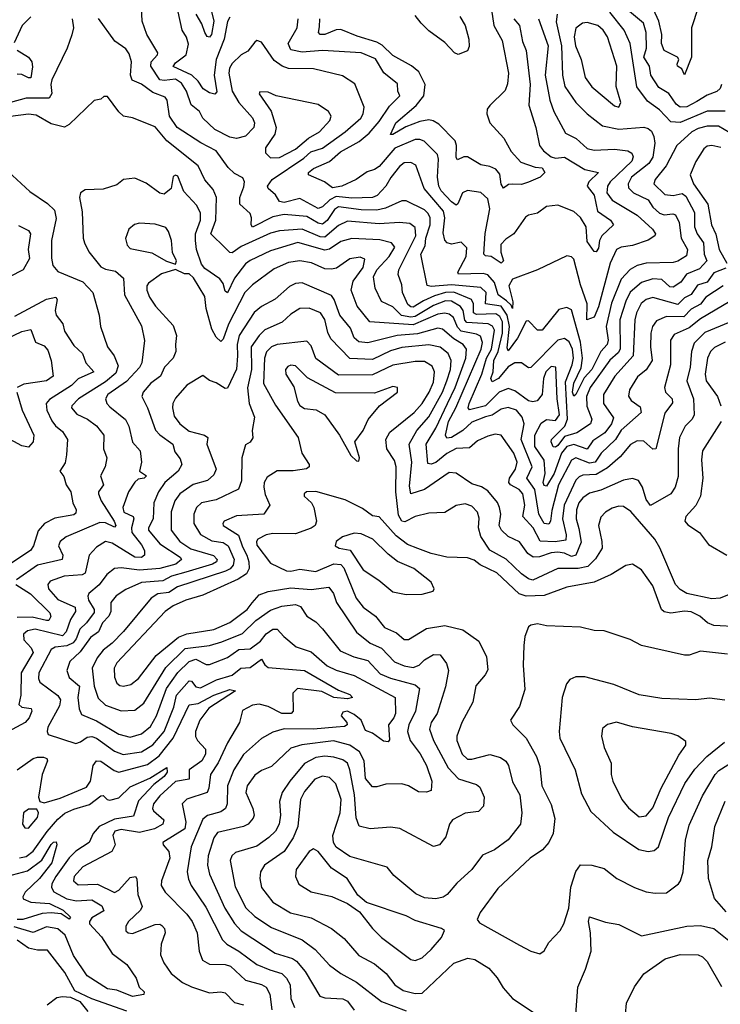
# Model space of a CAD drawing. Extents: x 1678431 to 1860718, y 384618 to 522882.
# Tile 285 of 473: x 1744466 to 1747563, y 503860 to 508211. Entities that reach past the tile are written whole.
import ezdxf

# ---------------------------------------------------------------- set-up
doc = ezdxf.new("R2010")
doc.units = 0

msp = doc.modelspace()

# ---------------------------------------------------------------- linework, layer by layer
at = {"layer": '0CON10XD'}
for points in [[(1746759.8, 508215), (1746802.5, 508095), (1746789, 507965), (1746809.8, 507855), (1746827.5, 507805), (1746878.7, 507708.7), (1746925.5, 507685.5), (1746975, 507641.1), (1747005, 507634.1), (1747095, 507638.1), (1747155, 507631.3), (1747171.7, 507621.7), (1747177.7, 507605), (1747171.6, 507585), (1747076.7, 507495), (1747064, 507475), (1747062.2, 507445), (1747085, 507413.5), (1747195, 507347.3), (1747263.8, 507285), (1747277.1, 507265), (1747274.4, 507255), (1747245, 507236.7), (1747175, 507212.6), (1747125, 507206.3), (1747105, 507194.6), (1747076.6, 507135), (1747025, 506942.1), (1747005, 506895.9), (1746973.8, 506885), (1746974, 506955), (1746945, 507038.9), (1746915, 507152), (1746905, 507162.9), (1746885, 507166.9), (1746755, 507105.6), (1746645, 507064.6), (1746628.1, 507035), (1746645.8, 506964.2), (1746645, 506934.1), (1746638.8, 506948.8), (1746618.4, 506968.4), (1746580.8, 506995), (1746565, 507048.7), (1746535, 507083.7), (1746515, 507089.4), (1746406.4, 507086.4), (1746403.2, 507095), (1746439.2, 507165), (1746442.5, 507202.5), (1746417.7, 507227.7), (1746375, 507218.8), (1746355.4, 507225.4), (1746346, 507236), (1746338.8, 507268.8), (1746345.4, 507335), (1746340, 507365), (1746253.9, 507465), (1746217.7, 507567.7), (1746195, 507579.7), (1746165, 507577.6), (1746145, 507561.6), (1746107, 507513), (1746084.7, 507475), (1746045.8, 507434.2), (1746025, 507425.2), (1745935, 507422.2), (1745865, 507429.1), (1745836.9, 507415), (1745805, 507383.3), (1745785, 507377), (1745705, 507420.4), (1745635, 507403), (1745615, 507406.9), (1745596.5, 507436.5), (1745563.8, 507465), (1745561.2, 507475), (1745581.9, 507505), (1745721.5, 507598.5), (1745753.5, 507626.5), (1745805, 507643.1), (1745905.3, 507715), (1745974.2, 507775), (1745984.1, 507795), (1745988.4, 507825), (1745947.5, 507927.5), (1745892.9, 507962.9), (1745765, 507994.2), (1745655, 507995.8), (1745626.7, 508005), (1745591.2, 508031.2), (1745535, 508112), (1745515, 508119.2), (1745505, 508112), (1745475, 508071.9), (1745445, 508055.4), (1745405, 508017.3), (1745393.7, 507996.3), (1745391, 507975), (1745405.2, 507895), (1745435.1, 507845.1), (1745495, 507777.3), (1745504.1, 507755), (1745501.3, 507735), (1745465, 507695.4), (1745425, 507686.2), (1745395, 507692.4), (1745328.1, 507725), (1745276.4, 507775), (1745261.5, 507805), (1745223.8, 507835), (1745203.9, 507895), (1745180.9, 507930.9), (1745155, 507947.9), (1745105, 507941.6), (1745085.1, 507945.1), (1745045.6, 508005), (1745047.6, 508025), (1745074.6, 508055), (1745076.2, 508065), (1745027.5, 508145), (1745008.1, 508205), (1745003.8, 508295)], [(1747465.3, 508264.7), (1747435.4, 508175), (1747435.5, 508045), (1747405, 507966.7), (1747393.5, 507993.5), (1747374.5, 508005), (1747372.1, 508015), (1747379.5, 508035), (1747374.6, 508044.6), (1747314.7, 508074.7), (1747302.7, 508105), (1747305.2, 508145), (1747291.6, 508205), (1747251.1, 508291.1)], [(1745395, 508221.8), (1745385, 508202.5), (1745369.3, 508125), (1745333.9, 508035), (1745326.2, 507965), (1745337.8, 507892.2), (1745328.1, 507881.9), (1745305, 507887.2), (1745277.9, 507905), (1745255, 507938.7), (1745226.7, 507965), (1745144.4, 508004.4), (1745155, 508019.5), (1745201.8, 508055), (1745212, 508102), (1745204.1, 508134.1), (1745184.1, 508165), (1745167.2, 508245)], [(1745309.1, 508265), (1745323.8, 508205), (1745314.1, 508145.9), (1745305, 508134.2), (1745295, 508136.7), (1745285, 508154.4), (1745272, 508192), (1745246.3, 508235)], [(1746551.6, 508255), (1746561.6, 508185), (1746598.6, 508118.6), (1746627.6, 507975), (1746622.6, 507927.4), (1746612.6, 507897.4), (1746545, 507832), (1746533.3, 507815), (1746530.5, 507795), (1746544.6, 507755), (1746606.9, 507686.9), (1746638.8, 507628.8), (1746681, 507581), (1746745, 507559.1), (1746775, 507556.8), (1746788, 507535), (1746766.2, 507515), (1746715, 507492.2), (1746685, 507483.2), (1746645, 507484.4), (1746626.8, 507483.2), (1746605, 507466), (1746595, 507483.8), (1746588.8, 507528.8), (1746570.5, 507550.5), (1746545, 507562.8), (1746505, 507568.8), (1746445, 507605.4), (1746428.8, 507605), (1746401.7, 507591.7), (1746395, 507602.5), (1746397.1, 507655), (1746391.6, 507675), (1746319, 507749), (1746294.3, 507764.3), (1746275, 507768.7), (1746235, 507761.1), (1746172.6, 507737.4), (1746115, 507703.1), (1746105, 507703.3), (1746129, 507755), (1746218.5, 507831.5), (1746251.9, 507875), (1746258.8, 507925), (1746230.3, 507980.3), (1746197.6, 508007.6), (1746115, 508051.9), (1746068.4, 508098.4), (1746045, 508111.9), (1745957.6, 508137.6), (1745885, 508167.5), (1745864.5, 508165.5), (1745815, 508145.3), (1745794.8, 508144.8), (1745787.1, 508155), (1745791.3, 508178.7), (1745793, 508215)], [(1747585, 507806.1), (1747505, 507806.1), (1747385, 507756.7), (1747345, 507759), (1747295, 507812), (1747241.2, 507851.2), (1747193.9, 507913.9), (1747164.7, 508105), (1747138.3, 508165), (1747075, 508244.8)], [(1747568.9, 507925), (1747562.7, 507907.3), (1747547.1, 507892.9), (1747505, 507877.5), (1747460.1, 507849.9), (1747415, 507826.5), (1747385, 507824.7), (1747368.1, 507838.1), (1747335, 507885.3), (1747291, 507911), (1747256.1, 507965), (1747250.8, 508005), (1747225.7, 508045), (1747236.6, 508085), (1747234.8, 508155), (1747224.1, 508195), (1747152.9, 508255)], [(1744515.9, 508224.1), (1744477.5, 508185), (1744441.1, 508108.9)], [(1744698.4, 508215), (1744703.3, 508175), (1744696.3, 508143.7)], [(1746841.6, 508235), (1746838.3, 508201.7), (1746861.4, 508095), (1746865.7, 507965), (1746875.2, 507915.2), (1746924.7, 507845), (1746975, 507795.4), (1747042.3, 507742.3), (1747115, 507727), (1747225, 507735.9), (1747245, 507730), (1747258.3, 507718.3), (1747269.8, 507695), (1747274.4, 507665), (1747265, 507603.6), (1747247.4, 507575), (1747170.7, 507515), (1747156.2, 507485), (1747157.6, 507467.6), (1747180, 507445), (1747244.3, 507414.3), (1747265, 507381.8), (1747295, 507355.6), (1747315, 507348.5), (1747353, 507353), (1747365, 507348.5), (1747381, 507315), (1747390.5, 507245), (1747418.8, 507195), (1747413.4, 507166.6), (1747375, 507143.5), (1747355, 507137.2), (1747235, 507135.2), (1747195, 507124.8), (1747165, 507106.8), (1747125, 507064.7), (1747081.8, 506958.2), (1747058.3, 506855), (1747066.8, 506795), (1747063.4, 506775), (1747035, 506744.3), (1746995.6, 506665), (1746961.9, 506628.1), (1746925, 506554.4), (1746915, 506546.4), (1746909.7, 506565), (1746915.4, 506605), (1746948, 506672), (1746953.9, 506715), (1746945, 506785.4), (1746905, 506928.6), (1746885, 506939.5), (1746849.8, 506930.2), (1746775, 506839.4), (1746755, 506839.4), (1746715, 506880.6), (1746705, 506878.6), (1746666.4, 506803.6), (1746625, 506747.9), (1746621.3, 506761.3), (1746630.6, 506855), (1746621.7, 506905), (1746594.9, 506944.9), (1746524.5, 506954.5), (1746528.2, 507005), (1746505, 507026.7), (1746375, 507038.7), (1746285, 507031.6), (1746266.8, 507036.8), (1746240, 507175), (1746258, 507212), (1746261.8, 507245), (1746281.2, 507305), (1746281, 507335), (1746271.6, 507355), (1746255, 507370), (1746175, 507410.3), (1746155, 507409.7), (1746082.5, 507377.5), (1746045, 507369.5), (1745975, 507371.1), (1745875, 507384.2), (1745857.8, 507372.2), (1745825, 507322.7), (1745805, 507306.5), (1745785, 507311.7), (1745735, 507341.2), (1745635, 507349.4), (1745585, 507340), (1745495, 507294.7), (1745488.8, 507305), (1745491.1, 507335), (1745484.6, 507354.6), (1745439.6, 507395), (1745439.6, 507425), (1745457.3, 507472.7), (1745460, 507495), (1745452.7, 507512.7), (1745415, 507531.1), (1745387.4, 507557.4), (1745335, 507630.9), (1745266.8, 507666.8), (1745162.4, 507735), (1745128.1, 507785), (1745117.6, 507855), (1745108.5, 507868.5), (1745055, 507889.6), (1745005, 507926.4), (1744963, 507943), (1744956.4, 507965), (1744960, 508025), (1744950.5, 508060.5), (1744935, 508081.9), (1744886.6, 508116.6), (1744815, 508215.8)], [(1746650.3, 508215), (1746676, 508185), (1746688.8, 508115), (1746705.2, 508075.2), (1746723.3, 507925), (1746717.1, 507832.9), (1746747.3, 507735), (1746763.8, 507655), (1746781.1, 507631.1), (1746815, 507604.4), (1746835, 507598.4), (1746875, 507603.8), (1746965, 507548.9), (1747024, 507535), (1746981.3, 507495), (1746974.1, 507475), (1747005.1, 507435), (1747020, 507365), (1747078, 507325), (1747090.9, 507305), (1747038.9, 507255), (1747028.5, 507235), (1747025, 507200.8), (1747015, 507185.6), (1747005, 507186.5), (1746975, 507230), (1746970.7, 507295), (1746945, 507336.7), (1746915, 507363.3), (1746845, 507390.5), (1746794.2, 507385.8), (1746755, 507355.6), (1746715, 507346.5), (1746702.1, 507337.9), (1746650.4, 507265), (1746615, 507240.7), (1746593.3, 507216.7), (1746592.9, 507182.9), (1746605.2, 507145), (1746595, 507134.7), (1746550.9, 507165), (1746525, 507167.9), (1746517.9, 507175), (1746523.4, 507266.6), (1746544.7, 507374.7), (1746535, 507418.6), (1746505, 507446.7), (1746445, 507455.5), (1746423.8, 507446.2), (1746403.3, 507396.8), (1746395, 507391.8), (1746375, 507405.6), (1746329.5, 507455), (1746319, 507475), (1746312.9, 507515), (1746318, 507595), (1746313.7, 507615), (1746254, 507674), (1746235, 507681.6), (1746215, 507681), (1746125, 507642.4), (1746055, 507561.9), (1746035, 507548.4), (1746002, 507538), (1745953.1, 507505), (1745890, 507475), (1745848.3, 507468.3), (1745812.9, 507495), (1745742.5, 507525), (1745742.2, 507535), (1745765, 507553.6), (1745835, 507584), (1745883.8, 507626.2), (1745967.1, 507672.9), (1746010.6, 507709.4), (1746055, 507760.3), (1746101, 507829), (1746146.7, 507875), (1746137.3, 507895), (1746136.7, 507926.7), (1746075.3, 507975.3), (1746038.3, 508038.3), (1745975.6, 508065), (1745804.4, 508074.4), (1745715, 508067.7), (1745665, 508078.4), (1745653.2, 508105), (1745692.1, 508175), (1745697.3, 508215)], [(1746412.2, 508225), (1746435.6, 508185), (1746450.8, 508125), (1746452.3, 508092.3), (1746446.2, 508073.8), (1746405, 508056.9), (1746387.5, 508065), (1746345, 508110), (1746275, 508161.8), (1746241.5, 508195), (1746215, 508228.8)], [(1747115, 507824.4), (1747123.5, 507845), (1747103.1, 507915), (1747105.2, 508005), (1747064.8, 508135), (1747045.3, 508165), (1747021.1, 508185), (1746975, 508198.2), (1746954, 508196), (1746925, 508173.3), (1746917.4, 508135), (1746923.6, 508095), (1746947.5, 508035), (1746965.3, 507955), (1746995, 507913.9), (1747095, 507830), (1747115, 507824.4)], [(1744696.3, 508143.7), (1744675.8, 508084.3), (1744608.5, 507945), (1744604, 507925), (1744608.2, 507885), (1744596, 507864), (1744495, 507864.1), (1744425, 507844.2)], [(1744455, 508076.4), (1744504.5, 508045), (1744519.2, 508025), (1744522.2, 508002.2), (1744515.7, 507954.3), (1744505, 507953.6), (1744475, 507969.1), (1744455, 507969.5)], [(1745575, 507601.1), (1745615, 507602.4), (1745685, 507639), (1745743.3, 507686.7), (1745790.7, 507715), (1745837.5, 507765), (1745843.6, 507785), (1745831.4, 507805), (1745785, 507835.4), (1745600, 507875), (1745565, 507891.1), (1745527.5, 507892.5), (1745525, 507883.3), (1745577.3, 507807.3), (1745599.5, 507735), (1745593.8, 507705), (1745552.5, 507645), (1745552.5, 507622.5), (1745575, 507601.1)], [(1747605, 507710.6), (1747555, 507740), (1747505, 507740.7), (1747465, 507730.5), (1747437.2, 507715), (1747371.2, 507655), (1747324.3, 507565), (1747274.6, 507505), (1747269.2, 507485), (1747318.5, 507438.5), (1747354.1, 507434.1), (1747395, 507442.7), (1747411.2, 507431.2), (1747449.4, 507359.4), (1747448.8, 507295), (1747460.9, 507265), (1747488.6, 507225), (1747491.7, 507175), (1747504, 507145), (1747470.7, 507109.3), (1747414.4, 507085.6), (1747388.6, 507051.4), (1747355, 507028.4), (1747340.1, 507030.1), (1747305, 507063.4), (1747265, 507065.6), (1747215, 507049.1), (1747165, 507006.3), (1747145, 506967.1), (1747119.2, 506885), (1747120.3, 506755), (1747111.1, 506738.9), (1747074.5, 506705.5), (1746987.3, 506585), (1746972.4, 506545), (1746972.5, 506502.5), (1746995.8, 506445), (1746989.7, 506425), (1746929.6, 506385), (1746875, 506368.8), (1746845, 506328.8), (1746835, 506322.1), (1746825, 506323.9), (1746814.8, 506345), (1746816.9, 506355), (1746876.2, 506413.8), (1746887.4, 506445), (1746879.2, 506610.8), (1746909, 506685), (1746914.3, 506715), (1746909.1, 506755), (1746895, 506787.1), (1746875, 506802), (1746845, 506795.2), (1746725, 506673.6), (1746715, 506672.7), (1746685, 506694.2), (1746655, 506694.3), (1746625, 506676.3), (1746582.6, 506625), (1746555, 506610.5), (1746548.2, 506625), (1746559, 506655), (1746562.7, 506705), (1746580.9, 506745), (1746600.1, 506825), (1746599.9, 506875), (1746588.6, 506898.6), (1746570.9, 506910.9), (1746485, 506907.7), (1746471.8, 506915), (1746471.6, 506955), (1746463.8, 506973.8), (1746385, 507007.3), (1746348.5, 507005), (1746300.1, 506989.9), (1746251, 506969), (1746205, 506940.9), (1746195, 506941.2), (1746182, 506952), (1746158.8, 507005), (1746155, 507038.8), (1746138.8, 507085), (1746141.6, 507105), (1746217.8, 507255), (1746215, 507291.8), (1746190.5, 507310.5), (1746145, 507314.3), (1746055, 507308.5), (1745915, 507320.4), (1745875, 507301.6), (1745815, 507250.1), (1745795, 507250.7), (1745715, 507284.9), (1745615, 507278), (1745575, 507267.5), (1745445, 507208), (1745405, 507180), (1745395, 507181.5), (1745375, 507202.1), (1745310.9, 507265), (1745332.9, 507325), (1745336.3, 507425), (1745321, 507461), (1745285, 507503.3), (1745255.3, 507565.3), (1745115.9, 507675), (1745065, 507737.3), (1744965, 507777.8), (1744925, 507784.5), (1744903.9, 507803.9), (1744855, 507871.4), (1744838, 507872), (1744825, 507860), (1744795, 507853.8), (1744685, 507748.1), (1744664.6, 507735.4), (1744605, 507750.7), (1744538.6, 507788.6), (1744505, 507793.5), (1744425, 507782.5)], [(1747565, 507645.8), (1747525, 507654.3), (1747505, 507651.4), (1747489.6, 507640.4), (1747455.6, 507584.4), (1747430, 507525), (1747445.2, 507485), (1747508.3, 507395), (1747523.9, 507305), (1747543.1, 507263.1), (1747558.3, 507195), (1747592.4, 507135)], [(1747587.2, 507112.8), (1747535, 507092.1), (1747505, 507051.2), (1747462, 507038), (1747435, 506996.2), (1747405, 506982.3), (1747375, 506951.6), (1747265, 506982.6), (1747235, 506974.7), (1747213.8, 506956.2), (1747192.8, 506915), (1747185.2, 506885), (1747177.9, 506725), (1747096.5, 506635), (1747046.6, 506555), (1747047, 506515), (1747091.7, 506451.8), (1747082.6, 506425), (1747052.3, 506385), (1746999.9, 506350.1), (1746975, 506313.5), (1746915, 506334.1), (1746885, 506324.3), (1746861.4, 506295), (1746828.1, 506205), (1746795, 506149.6), (1746785, 506152.4), (1746779.8, 506165), (1746788.5, 506205), (1746784.5, 506264.5), (1746743.2, 506325), (1746743.3, 506375), (1746771.8, 506428.2), (1746795, 506443.5), (1746835, 506440), (1746852.8, 506465), (1746842.2, 506535), (1746835.8, 506675.8), (1746815, 506678), (1746791.7, 506655), (1746781.5, 506625), (1746775.2, 506554.8), (1746753.9, 506526.1), (1746735, 506521.8), (1746715, 506526.5), (1746655, 506571.1), (1746625, 506580.7), (1746585, 506565.2), (1746525.1, 506504.9), (1746455, 506486.6), (1746449.1, 506495), (1746453.1, 506515), (1746508.5, 506645), (1746530, 506715), (1746551.6, 506755), (1746565, 506839.4), (1746556.8, 506856.8), (1746537.4, 506867.4), (1746442, 506872), (1746433.4, 506883.4), (1746426.3, 506926.3), (1746415, 506942.8), (1746375, 506967.2), (1746348.9, 506968.9), (1746295, 506947.9), (1746215, 506899.6), (1746195, 506896), (1746154.3, 506904.3), (1746115, 506942.2), (1746065.9, 506965.9), (1746037.3, 507025), (1746030.7, 507075), (1746045.2, 507105), (1746100, 507165), (1746124.1, 507205), (1746109.4, 507225), (1746057.6, 507237.6), (1745935, 507244.4), (1745885, 507231), (1745835, 507197.3), (1745815, 507191.9), (1745695, 507225.5), (1745575, 507189.8), (1745485, 507146.8), (1745465, 507131.2), (1745415, 507069.1), (1745385, 507004.5), (1745375, 507011.4), (1745365.8, 507045), (1745350.7, 507065), (1745285, 507110.6), (1745270.5, 507130.5), (1745248, 507195), (1745242.6, 507235), (1745243.8, 507265), (1745265.1, 507325), (1745265, 507355.6), (1745249, 507389), (1745191.3, 507451.3), (1745165, 507519.4), (1745155, 507524.3), (1745145, 507518), (1745135.7, 507464.3), (1745105, 507439.2), (1745085, 507443.8), (1745025, 507488.2), (1744975, 507510.8), (1744925, 507504.2), (1744895, 507480.8), (1744835, 507461.4), (1744755, 507459.2), (1744734.4, 507445.6), (1744730, 507425), (1744742, 507362), (1744746.9, 507245), (1744752.5, 507225), (1744772.5, 507185), (1744825, 507118.9), (1744845, 507107.9), (1744889.1, 507099.1), (1744925, 507069.2), (1744929.1, 506995), (1745005, 506857.8), (1745017.2, 506792.8), (1745005.6, 506695), (1744996, 506674), (1744937.7, 506612.3), (1744856.1, 506555), (1744845.4, 506535), (1744852, 506515), (1744865, 506500.4), (1744933.9, 506443.9), (1744948.8, 506415), (1744964.4, 506344.4), (1744999.2, 506305), (1745005.3, 506255), (1744996.3, 506216.3), (1745026, 506195), (1745017.1, 506185), (1744990.2, 506179.7), (1744975, 506166.9), (1744947.3, 506125), (1744921.7, 506055), (1744926.7, 506035), (1744967.1, 506015), (1744970.6, 506005), (1744960.3, 505965), (1744961.3, 505945), (1745005, 505890.4), (1745017.6, 505865), (1745017.5, 505845), (1745005, 505834.8), (1744975, 505836.2), (1744875, 505896.9), (1744845, 505904.7), (1744805, 505879.3), (1744773.2, 505845), (1744755, 505764.7), (1744741.9, 505758.1), (1744662.3, 505752.2), (1744600.3, 505729.7), (1744590.4, 505715), (1744592.9, 505695), (1744635, 505648.5), (1744711.4, 505615), (1744712.2, 505595), (1744690.5, 505559.5), (1744671.2, 505505), (1744655, 505487.6), (1744535, 505517.2), (1744500.5, 505509.5), (1744482.9, 505495), (1744485, 505470.6), (1744517.3, 505435), (1744525.2, 505415), (1744472.2, 505325), (1744471.7, 505225), (1744462.2, 505185), (1744475, 505173.2), (1744517.1, 505167.1), (1744520, 505155), (1744507.4, 505125), (1744489.8, 505105), (1744395, 505053)], [(1744415, 507540.4), (1744511.5, 507451.5), (1744589.1, 507399.1), (1744619.4, 507369.4), (1744627.8, 507332.2), (1744607.3, 507235), (1744606.8, 507156.8), (1744612.7, 507125), (1744635, 507098.5), (1744745, 507052.5), (1744789.1, 507005), (1744817.9, 506905), (1744823.5, 506855), (1744854.2, 506765), (1744883.1, 506725), (1744901.7, 506681.7), (1744891.7, 506648.3), (1744845, 506609.8), (1744726.7, 506535), (1744695.9, 506505), (1744694.7, 506495), (1744718.2, 506468.2), (1744765.7, 506445.7), (1744805, 506416.4), (1744838.7, 506375), (1744837.3, 506315), (1744851.2, 506275), (1744844.6, 506235), (1744822.9, 506195), (1744836.2, 506155), (1744813.9, 506125), (1744814, 506115), (1744825.8, 506085), (1744883.3, 505995), (1744890.4, 505975), (1744885, 505968.2), (1744845, 505987.2), (1744821, 505989), (1744671.5, 505925), (1744644.8, 505905.2), (1744637.8, 505885), (1744657.3, 505845), (1744654.3, 505825.7), (1744545, 505800.2), (1744452.7, 505735)], [(1744461.1, 507301.1), (1744505, 507279.1), (1744513.8, 507265), (1744504.1, 507195), (1744510, 507155), (1744481.5, 507105), (1744421.1, 507075)], [(1745155, 507130), (1745158.6, 507145), (1745142, 507182), (1745136.7, 507235), (1745124.1, 507275), (1745111.9, 507291.9), (1745065, 507307.5), (1744995, 507311.8), (1744974.1, 507305.9), (1744948, 507285), (1744934.2, 507244.2), (1744941.5, 507215), (1744955, 507199.6), (1745050, 507180), (1745115, 507144.3), (1745155, 507130)], [(1745925, 507154.7), (1745866.5, 507113.5), (1745845, 507107.8), (1745815, 507110), (1745756.4, 507136.4), (1745704.4, 507145.6), (1745655, 507137.2), (1745590.6, 507109.4), (1745495, 507038.8), (1745461.6, 507005), (1745389, 506865), (1745365, 506799.4), (1745355, 506788.9), (1745335, 506807.9), (1745315, 506842.7), (1745291, 506935), (1745285, 506987.1), (1745235, 507069.5), (1745215, 507087.1), (1745195, 507087.5), (1745155, 507106.7), (1745092.4, 507087.6), (1745035, 507045.9), (1745028.2, 507035), (1745027.8, 507015), (1745039.7, 506985), (1745067.1, 506945), (1745145, 506859.1), (1745158.6, 506815), (1745155.3, 506774.7), (1745155.9, 506744.1), (1745143.9, 506715), (1745106.2, 506675), (1745088.7, 506635), (1745046, 506604), (1745012.5, 506565), (1745005.4, 506545), (1745031.2, 506495), (1745066.8, 506396.8), (1745085.8, 506375.8), (1745143.8, 506335), (1745151.5, 506301.5), (1745175, 506270.8), (1745182.5, 506245), (1745166.9, 506215), (1745107.5, 506165), (1745079.2, 506125), (1745059.1, 506075), (1745056.1, 506005), (1745034.8, 505965.2), (1745036.2, 505955), (1745085, 505895.2), (1745175, 505836), (1745181.8, 505825), (1745156.2, 505805), (1745085, 505785.4), (1744995, 505778.6), (1744915, 505788.4), (1744885, 505785.3), (1744851, 505759), (1744816.8, 505713.2), (1744771.5, 505675), (1744767.1, 505662.9), (1744770.4, 505645), (1744796, 505605), (1744795, 505591.1), (1744761.6, 505545), (1744732.7, 505517.3), (1744716.4, 505475), (1744703.1, 505456.9), (1744675, 505444.4), (1744622.5, 505437.5), (1744605, 505427.5), (1744550.9, 505325), (1744548.8, 505298.8), (1744555, 505282.5), (1744634.2, 505224.2), (1744646, 505205), (1744641.5, 505178.5), (1744591.1, 505085), (1744586.9, 505065), (1744591.8, 505051.8), (1744715, 505012.7), (1744735, 505018.9), (1744765, 505040), (1744785, 505043), (1744805.3, 505035), (1744885, 504977.7), (1744923.2, 504963.2), (1745005, 504975.2), (1745055, 505005.6), (1745104.8, 505065), (1745147.5, 505172.5), (1745159, 505225), (1745215, 505289.7), (1745225, 505287.1), (1745245, 505262.9), (1745265, 505257.5), (1745336.3, 505293.7), (1745405, 505314.5), (1745444.4, 505345.6), (1745485, 505347.8), (1745535.4, 505385.4), (1745549.6, 505359.6), (1745565, 505348.2), (1745725, 505334), (1745875, 505247.6), (1745925, 505229.2), (1745937.1, 505215), (1745915, 505209.4), (1745855, 505216.1), (1745801.5, 505241.5), (1745694.2, 505255.8), (1745673.5, 505235), (1745674.7, 505155.3), (1745665.5, 505144.5), (1745625, 505145.2), (1745565, 505175.2), (1745525, 505185.2), (1745495, 505181.8), (1745451.5, 505158.5), (1745437.1, 505105), (1745384.6, 505014.6), (1745343.9, 504926.1), (1745309, 504875), (1745302.6, 504815), (1745295, 504796.1), (1745205, 504765.9), (1745184.7, 504745.3), (1745200.5, 504665), (1745195.9, 504635), (1745099.4, 504575), (1745100, 504565), (1745125, 504534.2), (1745129.7, 504505), (1745092.8, 504405), (1745091.5, 504385), (1745109.6, 504355), (1745205, 504258.2), (1745228.4, 504225), (1745251.2, 504175), (1745259.3, 504095), (1745274.8, 504054.8), (1745305, 504036.8), (1745375, 504034.8), (1745398.7, 504028.7), (1745465, 503965.9), (1745535, 503947.6), (1745555, 503935.4), (1745571.8, 503905), (1745580.2, 503835)], [(1747575.2, 507034.8), (1747499.2, 506985), (1747475.7, 506954.3), (1747435, 506931.7), (1747401.9, 506898.1), (1747325, 506898.8), (1747280.5, 506879.5), (1747263.5, 506855), (1747255.6, 506825), (1747254.4, 506765), (1747261.7, 506705), (1747235, 506663.2), (1747196.9, 506633.1), (1747162, 506575), (1747156.9, 506546.9), (1747168.5, 506528.5), (1747209.3, 506499.3), (1747213.8, 506475), (1747125, 506397.4), (1747100.5, 506355), (1747036.1, 506295), (1747009.8, 506255), (1746985, 506251.4), (1746925, 506274), (1746905, 506264.7), (1746847.8, 506155), (1746818.2, 506041.8), (1746812.7, 505995), (1746805, 505980.7), (1746784.8, 505984.8), (1746761.6, 506025), (1746742.6, 506135), (1746708, 506185), (1746731.7, 506235), (1746682.2, 506355), (1746696.7, 506425), (1746687.8, 506455), (1746662.2, 506485), (1746625, 506496.4), (1746595, 506489.6), (1746555, 506463.4), (1746525, 506455.4), (1746465, 506432.1), (1746424.9, 506395.1), (1746375, 506364.6), (1746355, 506360.9), (1746347.7, 506375), (1746361.3, 506435), (1746394.7, 506495.3), (1746506.6, 506755), (1746512.2, 506785), (1746502.7, 506812.7), (1746485, 506821.6), (1746417.4, 506835), (1746402, 506852), (1746383.2, 506895), (1746365, 506909.2), (1746345, 506914.6), (1746315, 506909.6), (1746205, 506861.8), (1746013.5, 506875), (1745957.9, 506945), (1745931, 507015), (1745939.6, 507055), (1745983.9, 507115), (1745992, 507152), (1745971.4, 507161.4), (1745925, 507154.7)], [(1747605, 506965.6), (1747475, 506888.8), (1747425, 506849), (1747359.9, 506820.1), (1747343.6, 506795), (1747342.7, 506685), (1747316.5, 506585), (1747321.2, 506565), (1747350.3, 506535), (1747352.4, 506517.6), (1747317.5, 506472.5), (1747277.5, 506315), (1747265, 506312.5), (1747225, 506347.8), (1747195, 506350), (1747166.3, 506333.7), (1747121.1, 506278.9), (1747065, 506230.4), (1747015, 506201), (1746955, 506197.5), (1746939, 506191), (1746924.6, 506175.4), (1746872.8, 506065), (1746865.9, 506005), (1746882.1, 505935), (1746879.9, 505910.1), (1746833, 505903), (1746766.7, 505906.7), (1746735.9, 505965), (1746689.7, 506015), (1746698.5, 506065), (1746689.5, 506115), (1746674.4, 506134.4), (1746635.3, 506155), (1746628.8, 506165), (1746630.6, 506185), (1746658, 506225), (1746664.8, 506255), (1746650.5, 506295), (1746595, 506374.6), (1746568.5, 506378.5), (1746535, 506371), (1746489.7, 506350.3), (1746455, 506318.9), (1746395, 506315.5), (1746355, 506294.2), (1746305, 506253.9), (1746285, 506245.9), (1746270.1, 506250.1), (1746262.5, 506335), (1746305, 506405.3), (1746356.5, 506515), (1746391.2, 506585), (1746438, 506715), (1746441.4, 506755), (1746426.8, 506775), (1746385, 506800.7), (1746335, 506843.8), (1746315, 506847.4), (1746225, 506822.8), (1746135, 506814.6), (1746005, 506782.7), (1745965, 506787.8), (1745944.6, 506804.6), (1745928, 506848), (1745881.7, 506905), (1745856.7, 506975), (1745845, 506992.3), (1745715, 507047.9), (1745685, 507045.3), (1745658.6, 507031.4), (1745595, 506975.4), (1745535, 506944), (1745503.1, 506916.9), (1745436, 506815), (1745427.3, 506775), (1745428.7, 506725), (1745424.2, 506665.8), (1745385, 506582.5), (1745375, 506581.4), (1745335, 506606.2), (1745305.6, 506615.6), (1745275, 506638.6), (1745205, 506595.6), (1745155, 506538.9), (1745142.8, 506515), (1745141.1, 506495), (1745149.3, 506459.3), (1745174, 506425), (1745215, 506392), (1745282.9, 506375), (1745298.2, 506365), (1745293.9, 506335), (1745334.1, 506225), (1745325, 506199.1), (1745296.8, 506175), (1745233.2, 506156.8), (1745174.5, 506115.5), (1745152.3, 506085), (1745135, 506035.7), (1745135.2, 505955), (1745173.7, 505905), (1745222.5, 505872.5), (1745323.2, 505843.2), (1745339.5, 505825), (1745336.5, 505815), (1745318.5, 505805), (1745201, 505769), (1745137.7, 505752.3), (1745098.5, 505731.5), (1745005, 505723.6), (1744935, 505692.5), (1744892.3, 505665), (1744869.1, 505635), (1744868.9, 505595), (1744860.8, 505575), (1744831.7, 505545), (1744814, 505506), (1744778.9, 505481.1), (1744733.2, 505416.8), (1744688.2, 505375), (1744674.7, 505335), (1744685, 505303.6), (1744730, 505265), (1744723.3, 505215), (1744728.4, 505165), (1744740, 505140), (1744805, 505111.7), (1744905, 505053.3), (1744955, 505040.4), (1745005, 505054.8), (1745045, 505087.8), (1745071.1, 505135), (1745115.3, 505254.7), (1745165, 505326), (1745215, 505374), (1745245, 505384.8), (1745290.9, 505360.9), (1745305, 505360.5), (1745385, 505391.9), (1745435, 505427.6), (1745485, 505430), (1745530, 505465), (1745555, 505496.9), (1745585, 505517.1), (1745605, 505518), (1745634.3, 505484.3), (1745688.6, 505438.6), (1745755, 505417.6), (1745825, 505354.8), (1745865, 505336), (1745945, 505312.4), (1746125.3, 505215.3), (1746126.9, 505145), (1746119.4, 505125), (1746096.4, 505095), (1746101.1, 505028.9), (1746095, 505019.5), (1746075, 505022), (1746025, 505057.6), (1745995, 505069.3), (1745975, 505115.7), (1745945, 505140.7), (1745915, 505154.4), (1745895, 505150.8), (1745887.5, 505135), (1745912.5, 505105), (1745913.8, 505095), (1745902.2, 505087.8), (1745865, 505083.8), (1745765, 505075.2), (1745635, 505076.7), (1745585, 505062.2), (1745535, 505034.6), (1745455, 504963.3), (1745413.3, 504895), (1745384.3, 504825), (1745383.1, 504745), (1745375.4, 504725), (1745355, 504709.5), (1745296.5, 504693.5), (1745275, 504677.5), (1745224.5, 504555.5), (1745205.8, 504445), (1745212.6, 504412.6), (1745224, 504385), (1745289.4, 504289.4), (1745362.2, 504145), (1745381.2, 504125), (1745435, 504094.8), (1745515, 504035.7), (1745572.1, 504012.1), (1745625, 503995.7), (1745645.5, 503975.5), (1745661.7, 503945), (1745664.7, 503885), (1745680.8, 503845)], [(1744445, 506900.3), (1744584.1, 506975.9), (1744625.6, 506985), (1744631.2, 506975), (1744623.4, 506925), (1744628, 506905), (1744656.6, 506866.6), (1744664.7, 506835), (1744705, 506770.5), (1744743.8, 506735), (1744758.5, 506695), (1744794.6, 506655), (1744725, 506624.3), (1744695, 506594.3), (1744597.3, 506532.7), (1744583.8, 506515), (1744586.6, 506485), (1744608.7, 506438.7), (1744625, 506416.2), (1744655, 506391.5), (1744678, 506355), (1744672.8, 506287.2), (1744667.4, 506252.6), (1744643.1, 506215), (1744661.5, 506191.5), (1744671.5, 506155), (1744691.5, 506125), (1744700.9, 506075), (1744715.5, 506045), (1744715, 506030), (1744705, 506023.4), (1744621.4, 506008.6), (1744575.7, 505985), (1744548.2, 505951.8), (1744527.5, 505885), (1744513.9, 505865), (1744405, 505793.4)], [(1747604.6, 506874.6), (1747495, 506828.9), (1747448.3, 506781.7), (1747435.2, 506744.8), (1747430, 506675), (1747415.2, 506615), (1747444.4, 506535), (1747447.8, 506465), (1747439.3, 506445), (1747407.1, 506415), (1747383.4, 506365), (1747376.4, 506315), (1747377.2, 506192.8), (1747363.9, 506145), (1747344.8, 506115.2), (1747255, 506063.3), (1747235, 506090), (1747218.9, 506145), (1747201.4, 506175), (1747175, 506183.1), (1747135, 506175.3), (1747035, 506131), (1746985, 506118.5), (1746955, 506097.4), (1746938.4, 506075), (1746927.4, 506045), (1746926.5, 506005), (1746937.7, 505962.3), (1746947.7, 505902.3), (1746925, 505843.8), (1746905, 505839.1), (1746875, 505852.7), (1746845, 505857.4), (1746815, 505854.1), (1746763.4, 505836.6), (1746735.6, 505835.6), (1746712.4, 505852.4), (1746675, 505903.3), (1746625, 505926.2), (1746595.4, 505955), (1746586.2, 505975), (1746592.4, 506025), (1746587.5, 506055), (1746577.7, 506077.7), (1746535, 506129.4), (1746507.1, 506147.1), (1746465, 506160), (1746395, 506206.7), (1746365, 506209.6), (1746256, 506134), (1746194.8, 506114.8), (1746189.6, 506149.6), (1746200.2, 506255), (1746188.1, 506335), (1746221.1, 506395), (1746274.5, 506455.5), (1746335, 506564.7), (1746354.4, 506614.4), (1746370.1, 506665), (1746373.1, 506705), (1746360.7, 506735), (1746325, 506764), (1746275, 506773.8), (1746155, 506761.7), (1746105, 506747.2), (1746025, 506709.8), (1745925, 506713.8), (1745840.9, 506800.9), (1745828, 506828), (1745815, 506886.4), (1745795.4, 506915.4), (1745745, 506936.1), (1745705.2, 506934.8), (1745665, 506908.9), (1745626.1, 506873.9), (1745549.5, 506840.5), (1745524.2, 506815.8), (1745488.8, 506765), (1745490.1, 506665), (1745473.6, 506583.6), (1745480, 506515), (1745503.8, 506455), (1745494.5, 506395), (1745497.2, 506362.8), (1745485.6, 506344.4), (1745465, 506332.5), (1745447.9, 506275), (1745446.7, 506173.3), (1745433.9, 506136.1), (1745335, 506089.1), (1745270, 506075), (1745248, 506055), (1745236.6, 506025), (1745235.9, 505985), (1745265.2, 505935.2), (1745315, 505908.2), (1745365, 505900), (1745387.3, 505885), (1745414.5, 505825), (1745409.9, 505800.1), (1745396.1, 505783.9), (1745376.6, 505773.4), (1745163.8, 505705), (1745125, 505679.1), (1745076.4, 505673.6), (1745048, 505655), (1744925, 505507.5), (1744875.1, 505454.9), (1744835, 505425.3), (1744808.9, 505391.1), (1744786.7, 505345), (1744794.8, 505265), (1744812.8, 505212.8), (1744845, 505180.8), (1744915, 505156.8), (1744975, 505158.7), (1745015, 505190.8), (1745112.7, 505347.3), (1745197.5, 505432.5), (1745304.6, 505445.4), (1745359.1, 505460.9), (1745451.1, 505498.9), (1745510.5, 505555), (1745575, 505601.2), (1745625, 505618.9), (1745685, 505626.3), (1745707.2, 505617.2), (1745735, 505575.5), (1745775, 505549.1), (1745805, 505519.5), (1745882.3, 505422.3), (1745943.1, 505395), (1746005, 505378.2), (1746060.3, 505320.3), (1746105, 505301.1), (1746215, 505270.7), (1746234, 505255), (1746216.3, 505155), (1746185.7, 505095), (1746180.4, 505065), (1746192.9, 505025), (1746236.2, 504966.2), (1746264.6, 504915), (1746287.9, 504845), (1746285, 504804), (1746265, 504797.1), (1746228.9, 504798.9), (1746185, 504825.5), (1746155, 504834.5), (1746085, 504832.5), (1746045, 504820), (1746025, 504820), (1745995, 504857.5), (1745988.7, 504935), (1745967.6, 504975), (1745925, 505004.1), (1745853.8, 505023.8), (1745713.3, 505006.7), (1745665, 504991.1), (1745579.2, 504910.8), (1745535, 504892.5), (1745505, 504871.8), (1745471.9, 504825), (1745465.8, 504795), (1745497.3, 504725), (1745502.3, 504695), (1745498.3, 504681.7), (1745475.5, 504655), (1745455.2, 504644.8), (1745340.5, 504619.5), (1745324.8, 504595.2), (1745299.8, 504515), (1745296.6, 504475), (1745304.8, 504435), (1745372.5, 504285), (1745416.3, 504216.3), (1745445, 504184.7), (1745595, 504085.3), (1745672.3, 504062.3), (1745690.3, 504050.3), (1745727.9, 504005), (1745792.9, 503895), (1745815, 503888), (1745895, 503884.3), (1745915, 503872.8), (1745945, 503833.5)], [(1744375, 506785.2), (1744475, 506833.3), (1744515, 506841.9), (1744535.9, 506785.9), (1744575, 506769.4), (1744590.9, 506750.9), (1744605.5, 506705), (1744613.8, 506635), (1744584.6, 506615.4), (1744485, 506600.5), (1744455.3, 506584.7)], [(1747616.4, 505676.4), (1747562.5, 505655), (1747525, 505651.8), (1747414.8, 505674.8), (1747385, 505693.3), (1747365, 505714.4), (1747296.4, 505876.4), (1747273.7, 505915), (1747167.6, 506037.6), (1747135, 506059.4), (1747115, 506060.9), (1747085, 506052.8), (1747055.2, 506034.8), (1747035, 506012.2), (1747024.8, 505975), (1747040, 505905), (1747040.3, 505875), (1747011.5, 505828.5), (1746976.9, 505795), (1746935, 505784.9), (1746844.5, 505785.5), (1746735, 505734.3), (1746715, 505740), (1746685, 505761.4), (1746616.9, 505826.9), (1746545, 505866.8), (1746505, 505926.9), (1746494.8, 505965), (1746497.9, 506007.9), (1746490, 506035), (1746465, 506060.8), (1746435, 506071.1), (1746395, 506064.1), (1746345, 506033.1), (1746275, 506030.7), (1746215, 506014.7), (1746168.5, 505991.5), (1746155, 505995.4), (1746140.8, 506020.8), (1746128.9, 506125), (1746130.2, 506235), (1746122.3, 506262.3), (1746088.6, 506315), (1746085.3, 506355), (1746102.1, 506387.9), (1746209.2, 506475), (1746245, 506514.7), (1746276.1, 506565), (1746295, 506609.4), (1746300, 506655), (1746289.4, 506679.4), (1746255, 506700), (1746215, 506700.6), (1746115, 506684.8), (1746025, 506642.1), (1745875, 506640.4), (1745775, 506713.3), (1745755, 506770), (1745735, 506790.5), (1745603.9, 506776.1), (1745579.3, 506765), (1745557.7, 506742.3), (1745548.1, 506715), (1745543.3, 506603.3), (1745597.3, 506507.3), (1745697.3, 506365), (1745713.9, 506295), (1745745.4, 506245), (1745745.5, 506235), (1745733.4, 506226.6), (1745675, 506217.5), (1745605, 506217.3), (1745560.8, 506189.2), (1745547.3, 506165), (1745545.2, 506145), (1745551.8, 506111.8), (1745572.1, 506065), (1745545, 506025.3), (1745425, 506017.6), (1745370.5, 505995), (1745363.8, 505985), (1745365.5, 505975), (1745433.2, 505933.2), (1745450.9, 505880.9), (1745470.7, 505845), (1745479.3, 505815), (1745480.2, 505785), (1745468.4, 505761.6), (1745432, 505738), (1745275, 505667.6), (1745201.1, 505645), (1745145, 505620), (1745109.2, 505595), (1744895, 505368.9), (1744883.2, 505345), (1744884.7, 505305), (1744895, 505278.9), (1744908.4, 505268.4), (1744925.2, 505264.8), (1744957.6, 505272.4), (1744990.6, 505299.4), (1745069.4, 505400.6), (1745167.8, 505482.2), (1745205, 505496.9), (1745325, 505515.5), (1745395, 505546.5), (1745471, 505605), (1745493.1, 505633.1), (1745525, 505669.3), (1745565, 505684.4), (1745665, 505700), (1745755, 505693.1), (1745832.7, 505702.7), (1745853.9, 505675), (1745865.9, 505635), (1745954.4, 505504.4), (1746015, 505455.2), (1746065, 505434.1), (1746123.3, 505373.3), (1746165, 505355.6), (1746205, 505348.2), (1746231.7, 505358.3), (1746255, 505381.5), (1746295, 505405.6), (1746325, 505404), (1746353.1, 505365), (1746361.8, 505335), (1746347.7, 505262.3), (1746311.1, 505145), (1746285, 505104.3), (1746277.6, 505075), (1746295.8, 505025), (1746360, 504905), (1746406.1, 504856.1), (1746485, 504830.4), (1746499.7, 504819.7), (1746520, 504775), (1746516.9, 504735), (1746495, 504711.1), (1746435, 504704.7), (1746380, 504675), (1746365.4, 504655), (1746350.2, 504599.8), (1746321.4, 504565), (1746295, 504556.7), (1746146.2, 504636.2), (1746105, 504641.8), (1746015.7, 504635.7), (1745967.1, 504647.1), (1745953.1, 504683.1), (1745945.6, 504785.6), (1745925.9, 504895.9), (1745915.2, 504925), (1745895, 504940), (1745855, 504951), (1745815, 504955.5), (1745775, 504949.5), (1745725, 504923.2), (1745659.8, 504845), (1745626.9, 504795), (1745615.3, 504755.3), (1745619.3, 504695), (1745612.9, 504655), (1745596.9, 504625), (1745567, 504597), (1745515, 504558.1), (1745419.4, 504530.6), (1745403.3, 504515), (1745395.9, 504495), (1745418.1, 504378.1), (1745466.2, 504286.2), (1745505, 504248.2), (1745579, 504199), (1745715, 504144.7), (1745772.1, 504102.1), (1745835, 504032), (1745885.7, 503995.7), (1745955, 503957.8), (1746065, 503871.9), (1746175, 503830.4)], [(1747585, 506785.2), (1747537.2, 506762.8), (1747520.4, 506745), (1747507, 506715), (1747496.6, 506645), (1747500.4, 506615), (1747550.3, 506545), (1747565.3, 506505)], [(1745965, 506260), (1745967.5, 506275), (1745947.5, 506345), (1745984.7, 506395.3), (1746006.4, 506443.6), (1746056, 506504), (1746136, 506565), (1746136, 506585), (1746115, 506589.4), (1746035, 506560.4), (1745862.2, 506562.2), (1745738.2, 506628.2), (1745685, 506681.5), (1745665.4, 506684.6), (1745652, 506678), (1745641.8, 506665), (1745642.5, 506645), (1745678.3, 506588.3), (1745693.6, 506525), (1745705, 506506.4), (1745725, 506493.1), (1745776.8, 506486.8), (1745815.6, 506465), (1745880, 506375), (1745930, 506285), (1745955, 506261.2), (1745965, 506260)], [(1744453.5, 506565), (1744477.5, 506485), (1744529.1, 506375), (1744526.2, 506345), (1744505, 506321.5), (1744475, 506328.2), (1744405, 506366.1)], [(1747567.5, 506435), (1747484.2, 506305), (1747479.4, 506265), (1747485.6, 506185), (1747476, 506105), (1747455, 506063.3), (1747411.2, 506015), (1747406.5, 505995), (1747418.9, 505978.9), (1747470.8, 505945), (1747511.7, 505891.7), (1747591.4, 505845)], [(1747645, 505527.7), (1747535, 505533.8), (1747506.1, 505545), (1747472.5, 505575), (1747435, 505593.7), (1747405, 505597.1), (1747345, 505587.7), (1747315, 505593.3), (1747303.9, 505605), (1747265, 505708.6), (1747215, 505779.2), (1747175, 505804.3), (1747145, 505799.4), (1747081.1, 505758.9), (1747005.2, 505724.8), (1746885, 505703.1), (1746785, 505666.3), (1746705, 505662.8), (1746674.1, 505674.1), (1746575, 505765.7), (1746502.1, 505802.1), (1746475, 505822.9), (1746445, 505832.5), (1746355, 505835.3), (1746285, 505851.7), (1746226.8, 505873.2), (1746181, 505891), (1746129.7, 505929.7), (1746055, 506014.3), (1746025, 506018.6), (1745980.8, 506050.8), (1745905, 506088.8), (1745775, 506126.5), (1745733.3, 506125), (1745724, 506115), (1745724, 506105), (1745755.6, 506075.6), (1745767.1, 506055), (1745777.9, 505995), (1745771.9, 505975), (1745755, 505963.2), (1745685, 505938.9), (1745585, 505940.4), (1745555.8, 505935), (1745518.1, 505915), (1745512.3, 505905), (1745515, 505889.2), (1745575, 505809.2), (1745645, 505775.3), (1745665, 505773.5), (1745705, 505782.2), (1745775, 505772.2), (1745855, 505805.5), (1745885, 505803.5), (1745898.8, 505788.8), (1745954, 505655), (1745984.5, 505615), (1746038.5, 505575), (1746078.2, 505525), (1746131.3, 505501.3), (1746165, 505471.2), (1746185, 505471.5), (1746265, 505519.7), (1746345, 505534.2), (1746424.3, 505514.3), (1746495.4, 505465), (1746529.1, 505395), (1746535, 505337.5), (1746524.3, 505315), (1746482.8, 505267.2), (1746469.8, 505195), (1746421.1, 505105), (1746398.2, 505045), (1746398.4, 505025), (1746421.5, 504965), (1746445, 504942.3), (1746465, 504942.2), (1746545, 504962.9), (1746590.9, 504950.9), (1746615, 504933.5), (1746626.7, 504915), (1746645, 504842.5), (1746677.6, 504785), (1746686.5, 504705), (1746679.2, 504655), (1746625, 504586.2), (1746565, 504542.7), (1746511.5, 504518.5), (1746465, 504455.5), (1746399.1, 504395), (1746355.8, 504344.2), (1746337.4, 504332.6), (1746305, 504326), (1746255, 504329.6), (1746217.8, 504347.8), (1746119.3, 504429.3), (1746090, 504465), (1745925, 504512.2), (1745865, 504553.8), (1745853.9, 504575), (1745850.2, 504605), (1745883.5, 504705), (1745887.4, 504765), (1745863.9, 504833.9), (1745835, 504862.1), (1745805, 504867.8), (1745770.5, 504855), (1745725, 504800.4), (1745707.6, 504765), (1745695.3, 504645.3), (1745674.3, 504595.7), (1745635.3, 504535), (1745548.2, 504475), (1745530.4, 504445), (1745528.2, 504415), (1745534.7, 504375), (1745585, 504310.4), (1745663.6, 504263.6), (1745755, 504241.3), (1745844.4, 504194.4), (1745899.9, 504149.9), (1745965, 504075.4), (1746035, 504038.7), (1746086.2, 503995), (1746124.6, 503945), (1746161.2, 503921.2), (1746215, 503907.4), (1746245, 503909.1), (1746385, 504040.9), (1746446.4, 504063.6), (1746478.1, 504058.1), (1746539.5, 504019.5), (1746576.1, 503976.1), (1746602.7, 503932.7), (1746645, 503885.6), (1746753.2, 503813.2)], [(1746175, 505670.6), (1746245, 505672.5), (1746294.1, 505685.9), (1746298, 505695), (1746285, 505725.5), (1746208.5, 505785), (1746136.9, 505816.9), (1746095, 505848.9), (1746027.3, 505915), (1745975, 505938.5), (1745945, 505942), (1745892.5, 505925), (1745865.6, 505905), (1745860, 505885), (1745878.8, 505875), (1745926.9, 505866.9), (1745985, 505780), (1746053.9, 505733.9), (1746115, 505682.2), (1746175, 505670.6)], [(1744449.4, 505715), (1744513.8, 505673.8), (1744598.9, 505588.9), (1744603.1, 505573.1), (1744595, 505556.4), (1744585, 505555.3), (1744520.7, 505570.7), (1744455, 505568.9)], [(1747595, 505406.9), (1747475, 505419.6), (1747425, 505402.2), (1747405, 505401.9), (1747215, 505445.7), (1747165, 505471.9), (1747050.3, 505510.3), (1747005, 505511.1), (1746945, 505525.5), (1746795, 505532.1), (1746755, 505540.5), (1746725, 505535.6), (1746715, 505528), (1746698.6, 505485), (1746694.4, 505445), (1746692.4, 505357.6), (1746699.6, 505250.4), (1746675.8, 505175), (1746636.2, 505115), (1746646, 505095), (1746705, 505035.6), (1746750.6, 504955), (1746765, 504910), (1746774, 504825), (1746815, 504742.5), (1746831, 504681), (1746824.7, 504615), (1746805.2, 504574.7), (1746777.3, 504542.8), (1746723.3, 504505), (1746579.2, 504370.8), (1746502.2, 504265), (1746488.8, 504235), (1746499.1, 504219.1), (1746675, 504120.9), (1746725, 504094.2), (1746765, 504082.9)], [(1747583.1, 505203.1), (1747515, 505212.7), (1747455, 505204.6), (1747305, 505211.2), (1747205, 505227.3), (1747092.3, 505272.2), (1746965, 505306.5), (1746923.8, 505306.2), (1746897.5, 505295), (1746883.8, 505276.2), (1746864.1, 505215.9), (1746850.8, 505065), (1746853.9, 505036.1), (1746921.1, 504895), (1746949.9, 504789.9), (1746991.2, 504711.2), (1747090.1, 504620.1), (1747203.2, 504543.2), (1747245, 504534.7)], [(1744455, 504895.3), (1744525, 504945.6), (1744545, 504952.4), (1744571.3, 504951.3), (1744585.6, 504945.6), (1744589.2, 504935), (1744565.2, 504874.8), (1744550, 504775), (1744555.5, 504755.5), (1744575, 504749.6), (1744645, 504770.2), (1744761, 504819), (1744779.4, 504845), (1744790.2, 504915), (1744805, 504935.9), (1744825, 504934.7), (1744883.2, 504893.2), (1744905, 504885.2), (1745030.5, 504919.5), (1745082.3, 504957.7), (1745145, 505036.4), (1745215, 505182.5), (1745255, 505188.3), (1745325, 505225.5), (1745395, 505250.5), (1745420.8, 505245), (1745301.5, 505168.5), (1745262.9, 505115), (1745244, 505065), (1745243.7, 505043.7), (1745252, 505025), (1745286.8, 504986.8), (1745287.1, 504965), (1745271.4, 504935), (1745215, 504896.4), (1745216, 504854), (1745155, 504843.6), (1745085, 504780.7), (1745057, 504745), (1745053.3, 504725), (1745058.1, 504715), (1745103.3, 504675), (1745099.4, 504655), (1745062.1, 504635), (1744995, 504618.9), (1744915, 504632.4), (1744886.4, 504625), (1744877.7, 504605), (1744887.8, 504565), (1744874.1, 504535), (1744745, 504466.4), (1744706.7, 504425), (1744704.6, 504405), (1744725, 504387.3), (1744810.7, 504390.7), (1744885, 504352.9), (1744905, 504364.6), (1744955, 504419.3), (1744977.5, 504425), (1744984.6, 504414.6), (1744988.6, 504345), (1745007.7, 504292.3), (1744999.6, 504275), (1744947.3, 504225), (1744935.6, 504205), (1744935, 504184.2), (1744945, 504175.7), (1744965, 504173.1), (1745065, 504212.5), (1745085, 504213.2), (1745095, 504207.1), (1745106.2, 504195), (1745109.2, 504175), (1745091.6, 504125), (1745088.1, 504078.1), (1745102.9, 504042.9), (1745135.6, 503995.6), (1745186.5, 503956.5), (1745226.3, 503936.3), (1745305, 503910.2), (1745355, 503914.1), (1745375, 503909.6), (1745415, 503868.2), (1745455, 503856.6)], [(1747205, 504688.5), (1747235, 504692.5), (1747265, 504728.5), (1747301.6, 504815), (1747380, 504960), (1747410.9, 505005), (1747411.1, 505021.1), (1747376.1, 505046.1), (1747346.6, 505056.6), (1747175, 505085.3), (1747105, 505107.1), (1747063.8, 505096.2), (1747042, 505078), (1747038.5, 505045), (1747050, 504995), (1747080.9, 504925), (1747080.9, 504875), (1747088.2, 504845), (1747128.2, 504765), (1747157.2, 504727.2), (1747205, 504688.5)], [(1747245, 504534.7), (1747270.6, 504539.4), (1747289.6, 504555), (1747333.9, 504685), (1747405.8, 504835), (1747450.8, 504899.2), (1747503.6, 504955), (1747582.2, 505017.8)], [(1746765, 504082.9), (1746785, 504095.8), (1746805, 504132.9), (1746855, 504186), (1746871.1, 504215), (1746893.3, 504285), (1746902.2, 504377.8), (1746924.2, 504445.8), (1746944.6, 504475.4), (1746995, 504474.5), (1747050.2, 504460.2), (1747106, 504415), (1747183.8, 504375), (1747235, 504356.9), (1747275, 504350), (1747325, 504351.9), (1747378.3, 504391.7), (1747387.9, 504405), (1747399.2, 504445), (1747408.9, 504585), (1747425, 504650.8), (1747485, 504781.1), (1747541, 504875), (1747556.7, 504893.3), (1747636.4, 504943.6)], [(1744465, 504507), (1744495, 504512.9), (1744525, 504535.7), (1744587.3, 504622.7), (1744635, 504677.8), (1744666.2, 504703.8), (1744705, 504722.5), (1744775, 504742.2), (1744825, 504780.3), (1744835, 504782.2), (1744852.2, 504765), (1744865, 504761.4), (1744905, 504771.3), (1744955, 504820), (1745041.7, 504858.3), (1745116.2, 504906.2), (1745118.3, 504885), (1745105, 504866.6), (1745059.8, 504830.2), (1744991.6, 504758.4), (1744968.7, 504691.3), (1744885, 504677.2), (1744817.2, 504645), (1744791, 504615), (1744773.4, 504575), (1744715, 504536.2), (1744685, 504506.8), (1744625.2, 504425), (1744608.3, 504391.7), (1744606.1, 504375), (1744617.1, 504357.1), (1744675, 504325.5), (1744717.1, 504317.1), (1744785, 504320.9), (1744828.8, 504295), (1744838.1, 504271.9), (1744785, 504242.3), (1744774.2, 504225), (1744774.8, 504214.8), (1744828.4, 504158.4), (1744875, 504083.8), (1744939.2, 504035), (1744981.4, 503975), (1744994.2, 503935), (1745015.7, 503915), (1745015, 503903.1), (1744965, 503894.1), (1744895, 503922.4), (1744855, 503928.1), (1744764, 503985), (1744704, 504075), (1744666.7, 504165), (1744635, 504193.3), (1744585, 504202), (1744525, 504176.7), (1744442, 504202)], [(1744505, 504638.6), (1744545.5, 504685), (1744550, 504705), (1744542, 504722), (1744505, 504721.9), (1744483.6, 504705), (1744478.9, 504655), (1744489.1, 504639.1), (1744505, 504638.6)], [(1747588.5, 504268.5), (1747536.8, 504326.8), (1747511.2, 504415), (1747508.4, 504495), (1747526, 504555), (1747539.4, 504645), (1747585, 504757.8)], [(1744345, 504408.4), (1744501.1, 504448.9), (1744564, 504496), (1744605, 504566.1), (1744615, 504576.4), (1744627.6, 504577.6), (1744629.6, 504565), (1744607.8, 504485), (1744553.7, 504415), (1744490.8, 504355), (1744480.7, 504335), (1744482.1, 504325), (1744515, 504310.4), (1744597.7, 504305), (1744657.9, 504275), (1744690, 504245), (1744685, 504236.2), (1744649, 504259), (1744605, 504263.8), (1744565, 504260.5), (1744480, 504235), (1744455, 504234.7)], [(1746215, 504053.8), (1746245, 504065.4), (1746285, 504101.5), (1746330.9, 504155), (1746344.2, 504185), (1746330, 504195), (1746215, 504230.5), (1746175, 504251.2), (1745998.9, 504308.9), (1745961.5, 504341.5), (1745913.1, 504415), (1745845, 504461.6), (1745785, 504535.5), (1745765, 504546.7), (1745745, 504534.4), (1745688.9, 504455), (1745684.6, 504425), (1745699.9, 504389.9), (1745755, 504357.1), (1745846.6, 504336.6), (1745914.7, 504304.7), (1745968.1, 504268.1), (1746025.5, 504195), (1746065, 504155.4), (1746195, 504057.7), (1746215, 504053.8)], [(1746922.2, 503775), (1746933.7, 503935), (1746967.6, 504015), (1746992, 504095), (1746989.3, 504175), (1746980.4, 504225), (1746985, 504245.8), (1747055, 504222), (1747115, 504212.5), (1747215, 504162.2), (1747415.3, 504204.7), (1747475, 504207.8), (1747535, 504193.9), (1747601.5, 504141.5)], [(1744939.8, 503829.8), (1744785, 503883.1), (1744709.7, 503919.7), (1744665, 504000.8), (1744588.5, 504098.5), (1744545, 504098.5), (1744505, 504107.8), (1744455, 504143)], [(1747144.4, 503814.4), (1747149.1, 503865), (1747183.3, 503936.7), (1747225, 503994.5), (1747318.9, 504061.1), (1747385, 504079.3), (1747465, 504078.5), (1747485, 504068.9), (1747505, 504048.6), (1747568.9, 503938.9)], [(1744587.5, 503857.5), (1744630.6, 503889.4), (1744655, 503894.5), (1744690.9, 503890.9), (1744731.5, 503871.5), (1744767.6, 503827.6)]]:
    msp.add_lwpolyline(points, dxfattribs=at)

doc.saveas('drawing.dxf')
